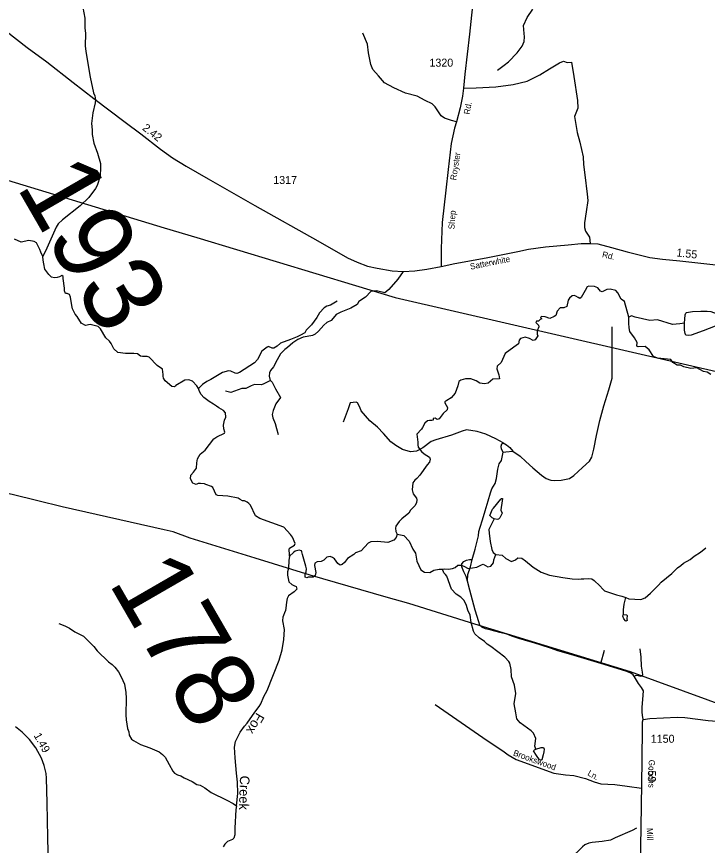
# Model space of a CAD drawing. Extents: x 2056842 to 2160602, y 826753 to 1016856.
# Drawn here: x 2078051 to 2088839, y 951923 to 964859 of the extents above; entities that cross this region are included whole.
import ezdxf

# ---------------------------------------------------------------- set-up
doc = ezdxf.new("R2010")
doc.units = 0
for name, color, linetype in [('Exist Hydrographic Creek Single Shore', 7, 'Continuous'), ('Exist Hydrographic Creek Single Shore Label', 7, 'Continuous'), ('Exist Hydrographic Misc Water Feature', 7, 'Continuous'), ('Exist Hydrographic Pond Under 1500 Sq Ft', 7, 'Continuous'), ('Exist Road Non-System Type 51', 7, 'Continuous'), ('Exist Road Non-System Type 51 Label', 7, 'Continuous'), ('Exist Road Secondary Mileage Hundredths English Label', 7, 'Continuous'), ('Exist Road Secondary Structure Standard Bridge Number Label', 7, 'Continuous'), ('Exist Road Secondary Type 41 Attributed', 7, 'Continuous'), ('Exist Road Secondary Type 51 Attributed', 7, 'Continuous'), ('Exist Road Secondary Type 51 Label', 7, 'Continuous'), ('Exist Road Secondary Type 51 Number Label', 7, 'Continuous'), ('Exist Utilities Electrical Transmission Line', 7, 'Continuous')]:
    doc.layers.add(name, color=color, linetype=linetype)

msp = doc.modelspace()

# ---------------------------------------------------------------- linework, layer by layer
at = {"layer": 'Exist Hydrographic Creek Single Shore'}
for points in [[(2079088, 964998), (2079115, 964834), (2079119, 964682), (2079130, 964594), (2079124, 964404), (2079133, 964312), (2079200, 963914), (2079251, 963671), (2079271, 963621), (2079283, 963561), (2079281, 963513), (2079244, 963355), (2079220, 963188), (2079231, 963093), (2079231, 963017), (2079257, 962885), (2079314, 962729), (2079360, 962565), (2079362, 962501), (2079359, 962367), (2079311, 962223), (2079285, 962175), (2079180, 962036), (2079046, 961904), (2078771, 961687), (2078699, 961623), (2078668, 961573), (2078586, 961383), (2078526, 961244), (2078463, 961112)], [(2085563, 964022), (2085665, 964103), (2085731, 964155), (2085866, 964291), (2085944, 964395), (2085978, 964470), (2085981, 964541), (2085979, 964594), (2085968, 964720), (2086022, 964843), (2086111, 964976)], [(2078463, 961112), (2078428, 961183), (2078415, 961226), (2078362, 961329), (2078325, 961349), (2078244, 961364), (2078125, 961337), (2078020, 961385)], [(2080891, 959052), (2080865, 959098), (2080797, 959169), (2080743, 959187), (2080677, 959183), (2080537, 959101), (2080535, 959093), (2080515, 959082), (2080475, 959087), (2080373, 959176), (2080347, 959214), (2080338, 959248), (2080343, 959272), (2080328, 959356), (2080247, 959411), (2080122, 959543), (2080092, 959551), (2080020, 959553), (2079988, 959559), (2079939, 959593), (2079883, 959601), (2079751, 959598), (2079635, 959616), (2079569, 959671), (2079531, 959756), (2079501, 959793), (2079443, 959845), (2079360, 959985), (2079325, 960022), (2079199, 960052), (2079128, 960039), (2079070, 960067), (2079064, 960066), (2078998, 960178), (2078964, 960216), (2078925, 960295), (2078915, 960348), (2078896, 960478), (2078879, 960519), (2078843, 960537), (2078814, 960537), (2078802, 960581), (2078800, 960621), (2078780, 960770), (2078778, 960800), (2078760, 960816), (2078723, 960795), (2078687, 960788), (2078642, 960779), (2078596, 960793), (2078553, 960832), (2078495, 960914), (2078478, 961000), (2078468, 961059), (2078463, 961112)], [(2087612, 960169), (2087545, 960414), (2087493, 960449), (2087440, 960546), (2087410, 960582), (2087322, 960604), (2087266, 960598), (2087195, 960565), (2087167, 960575), (2087130, 960625), (2087078, 960648), (2086989, 960653), (2086962, 960641), (2086931, 960583), (2086868, 960474), (2086848, 960461), (2086821, 960474), (2086782, 960496), (2086758, 960504), (2086726, 960498), (2086686, 960466), (2086665, 960434), (2086643, 960336), (2086597, 960314), (2086541, 960311), (2086495, 960260), (2086470, 960194), (2086445, 960177), (2086380, 960149), (2086307, 960174), (2086249, 960179), (2086233, 960163), (2086251, 960143), (2086229, 960131), (2086200, 960103), (2086172, 960106), (2086160, 960086), (2086200, 960043), (2086208, 960016), (2086178, 959954), (2086180, 959901), (2086191, 959876), (2086150, 959816), (2086120, 959801), (2086062, 959836), (2085992, 959854), (2085954, 959844), (2085920, 959832), (2085900, 959808), (2085891, 959749), (2085815, 959697), (2085682, 959602), (2085618, 959461), (2085558, 959403), (2085552, 959362), (2085582, 959270), (2085591, 959207), (2085490, 959202), (2085415, 959139), (2085359, 959126), (2085284, 959139), (2085226, 959174), (2085144, 959205), (2085060, 959207), (2084988, 959185), (2084958, 959161), (2084943, 959094), (2084901, 958982), (2084835, 958906), (2084768, 958868), (2084740, 958844), (2084738, 958828), (2084778, 958758), (2084776, 958722), (2084710, 958664), (2084648, 958580), (2084620, 958572), (2084586, 958589), (2084555, 958586), (2084554, 958561), (2084535, 958553), (2084499, 958557), (2084467, 958549), (2084428, 958515), (2084389, 958443), (2084373, 958419), (2084299, 958341), (2084318, 958215), (2084316, 958175), (2084324, 958139), (2084372, 958071), (2084414, 958035), (2084498, 957981), (2084510, 957949), (2084499, 957905), (2084461, 957861), (2084347, 957699)], [(2088891, 959275), (2088833, 959310), (2088777, 959320), (2088675, 959378), (2088580, 959368), (2088471, 959391), (2088418, 959416), (2088365, 959418), (2088297, 959459), (2088265, 959507), (2088059, 959529), (2087996, 959555), (2087928, 959658), (2087865, 959708), (2087757, 959702), (2087735, 959713), (2087741, 959774), (2087701, 959845), (2087628, 959943), (2087618, 960001), (2087612, 960072), (2087612, 960169)], [(2082313, 956435), (2082311, 956468), (2082309, 956536), (2082313, 956560), (2082393, 956609), (2082403, 956633), (2082358, 956734), (2082330, 956774), (2082227, 956889), (2081848, 957023), (2081781, 957069), (2081703, 957232), (2081679, 957260), (2081653, 957282), (2081609, 957302), (2081577, 957302), (2081541, 957320), (2081511, 957344), (2081352, 957373), (2081196, 957382), (2081166, 957397), (2081118, 957510), (2081096, 957526), (2081006, 957554), (2080986, 957564), (2080922, 957572), (2080886, 957570), (2080854, 957558), (2080803, 957576), (2080765, 957642), (2080773, 957703), (2080815, 957748), (2080859, 957812), (2080864, 957893), (2080879, 957958), (2080918, 958028), (2080996, 958094), (2081133, 958269), (2081179, 958299), (2081299, 958355), (2081305, 958375), (2081289, 958423), (2081285, 958483), (2081300, 958558), (2081320, 958606), (2081312, 958672), (2081282, 958712), (2081209, 958750), (2081174, 958778), (2081126, 958811), (2081058, 958851), (2080974, 958912), (2080934, 958959), (2080909, 959005), (2080891, 959052)], [(2084347, 957699), (2084303, 957647), (2084271, 957623), (2084239, 957583), (2084228, 957474), (2084246, 957410), (2084298, 957342), (2084300, 957318), (2084295, 957271), (2084269, 957223), (2084203, 957154), (2084179, 957110), (2084067, 957022), (2084025, 956976), (2083974, 956907), (2083966, 956876), (2083972, 956824), (2083994, 956780)], [(2083994, 956780), (2083981, 956730), (2083940, 956687), (2083847, 956649), (2083688, 956667), (2083585, 956660), (2083543, 956640), (2083433, 956518), (2083345, 956490), (2083317, 956463), (2083219, 956399), (2083172, 956341), (2083134, 956308), (2083102, 956299), (2083066, 956321), (2083015, 956396), (2082985, 956416), (2082949, 956430), (2082897, 956422), (2082847, 956376), (2082810, 956356), (2082743, 956350), (2082708, 956330), (2082706, 956294), (2082722, 956182), (2082712, 956134), (2082682, 956109), (2082602, 956107), (2082584, 956097), (2082558, 956109), (2082556, 956149), (2082572, 956195), (2082576, 956239), (2082570, 956283), (2082515, 956463), (2082507, 956507), (2082501, 956521), (2082465, 956529), (2082403, 956513), (2082375, 956496), (2082313, 956435)], [(2083994, 956780), (2084100, 956762), (2084183, 956670), (2084239, 956547), (2084282, 956486), (2084302, 956361), (2084365, 956225), (2084420, 956187), (2084506, 956184), (2084567, 956220), (2084648, 956236), (2084700, 956235)], [(2082313, 956435), (2082302, 956372), (2082296, 956248), (2082284, 956192), (2082282, 956140), (2082302, 956036), (2082348, 955993), (2082381, 955982), (2082417, 955963), (2082427, 955923), (2082387, 955879), (2082297, 955816), (2082275, 955776), (2082265, 955721), (2082262, 955673), (2082252, 955586)], [(2084700, 956235), (2084740, 956242), (2084796, 956232), (2084859, 956245), (2084902, 956263), (2084943, 956297), (2084992, 956297), (2085036, 956283), (2085102, 956243), (2085240, 956266), (2085311, 956302), (2085338, 956310), (2085412, 956270), (2085455, 956280), (2085498, 956333), (2085505, 956381), (2085533, 956462)], [(2085533, 956462), (2085634, 956454), (2085689, 956401), (2085778, 956353), (2085843, 956381), (2085881, 956412), (2085941, 956406), (2085997, 956363), (2086120, 956265), (2086244, 956187), (2086375, 956142), (2086582, 956106), (2086728, 956081), (2086826, 956078), (2086866, 956081), (2086908, 956081), (2086988, 956087), (2087032, 956081), (2087072, 956058), (2087159, 955976), (2087207, 955920), (2087233, 955896), (2087421, 955832), (2087505, 955815), (2087563, 955793)], [(2085096, 955593), (2085078, 955667), (2085038, 955743), (2084990, 955796), (2084914, 955846), (2084841, 955922), (2084771, 956126), (2084751, 956152), (2084725, 956177), (2084700, 956235)], [(2081485, 952540), (2081504, 952732), (2081500, 952908), (2081485, 953048), (2081463, 953288), (2081454, 953454), (2081472, 953544), (2081541, 953692), (2081613, 953786), (2081653, 953829), (2081770, 954005), (2081842, 954089), (2081868, 954131), (2081912, 954249), (2081963, 954342), (2082152, 954816), (2082197, 954978), (2082223, 955135), (2082235, 955292), (2082210, 955428), (2082212, 955492), (2082249, 955586)], [(2086160, 953425), (2086146, 953473), (2086160, 953593), (2086125, 953675), (2086087, 953711), (2085913, 953834), (2085865, 953900), (2085847, 953992), (2085822, 954132), (2085848, 954292), (2085829, 954422), (2085779, 954554), (2085774, 954666), (2085754, 954769), (2085740, 954793), (2085674, 954863), (2085459, 955025), (2085401, 955062), (2085359, 955108), (2085273, 955162), (2085205, 955224), (2085187, 955268), (2085149, 955402), (2085135, 955517), (2085096, 955593)], [(2081485, 952540), (2081475, 952484), (2081460, 952192), (2081462, 952088), (2081445, 952036), (2081423, 952014), (2081343, 951982), (2081301, 951940), (2081277, 951900)], [(2087730, 952194), (2087664, 952155), (2087396, 952043), (2087325, 952006), (2087197, 951982), (2087041, 951970), (2086987, 951959), (2086927, 951931), (2086887, 951901), (2086783, 951799), (2086626, 951704), (2086534, 951674), (2086458, 951638), (2086414, 951632), (2086288, 951575), (2086260, 951553), (2086191, 951397), (2086117, 951287), (2086093, 951265)]]:
    msp.add_lwpolyline(points, dxfattribs=at)
at = {"layer": 'Exist Hydrographic Misc Water Feature'}
for points in [[(2083059, 960415), (2082955, 960354), (2082895, 960338), (2082853, 960314), (2082779, 960234), (2082742, 960164), (2082656, 960049), (2082572, 959967), (2082552, 959925), (2082487, 959885), (2082431, 959863), (2082329, 959818), (2082175, 959762), (2082119, 959714), (2082069, 959686), (2082041, 959681), (2081987, 959709), (2081963, 959701), (2081883, 959639), (2081812, 959505), (2081768, 959457), (2081533, 959302), (2081493, 959286), (2081464, 959292), (2081396, 959323), (2081360, 959329), (2081268, 959303), (2081085, 959193), (2081021, 959162), (2080957, 959114), (2080891, 959052)], [(2088483, 960073), (2088493, 960204), (2088500, 960232), (2088513, 960242), (2088604, 960257), (2088737, 960260), (2088833, 960262), (2088894, 960255), (2088977, 960227), (2089035, 960209), (2089100, 960212), (2089118, 960202), (2089128, 960174), (2089123, 960139), (2089100, 960103), (2089047, 960063), (2088959, 960025), (2088773, 959955), (2088584, 959887), (2088536, 959881), (2088503, 959889), (2088493, 959914), (2088483, 959967), (2088483, 960073)], [(2088483, 960073), (2088407, 960061), (2088296, 960053), (2088057, 960124), (2087940, 960116), (2087713, 960169), (2087655, 960189), (2087612, 960169)], [(2085497, 957187), (2085613, 957325), (2085625, 957335), (2085641, 957335), (2085625, 957227), (2085619, 957203)], [(2085509, 957021), (2085479, 957033), (2085443, 957072), (2085485, 957171), (2085497, 957187)], [(2085619, 957203), (2085611, 957153), (2085633, 957107), (2085600, 957037), (2085577, 957013), (2085554, 957009), (2085509, 957021)], [(2085509, 957021), (2085428, 956852), (2085430, 956796), (2085449, 956668), (2085470, 956540), (2085493, 956497), (2085533, 956462)], [(2087563, 955793), (2087613, 955773), (2087797, 955762), (2087867, 955788), (2087949, 955860), (2088075, 955983), (2088116, 956031), (2088282, 956169), (2088372, 956256), (2088426, 956292), (2088463, 956328), (2088571, 956386), (2088633, 956438), (2088733, 956501), (2088814, 956565)], [(2087529, 955601), (2087540, 955687), (2087563, 955793)], [(2087528, 955529), (2087529, 955593), (2087529, 955601)], [(2087528, 955529), (2087576, 955523), (2087586, 955513), (2087582, 955457)], [(2078709, 955388), (2078805, 955352), (2078879, 955314), (2078959, 955258), (2079097, 955187), (2079258, 955027), (2079310, 954961), (2079486, 954786), (2079542, 954748), (2079585, 954704), (2079641, 954633), (2079687, 954555), (2079735, 954439), (2079756, 954307), (2079762, 954221), (2079759, 953961), (2079765, 953885), (2079784, 953747), (2079802, 953695), (2079810, 953645), (2079848, 953583), (2079878, 953559), (2079984, 953500), (2080132, 953446), (2080277, 953381), (2080331, 953343), (2080373, 953301), (2080435, 953185), (2080490, 953083), (2080520, 953053), (2080562, 953027), (2080618, 953010), (2080670, 952978), (2080792, 952918), (2080866, 952876), (2080916, 952861), (2080992, 952821), (2081091, 952751), (2081337, 952628), (2081435, 952578), (2081485, 952540)], [(2086169, 953327), (2086124, 953401), (2086138, 953417), (2086160, 953425)], [(2086160, 953425), (2086242, 953453), (2086278, 953449), (2086292, 953427), (2086286, 953381), (2086275, 953335)], [(2086275, 953335), (2086251, 953261), (2086243, 953253), (2086219, 953259), (2086169, 953327)]]:
    msp.add_lwpolyline(points, dxfattribs=at)
at = {"layer": 'Exist Hydrographic Pond Under 1500 Sq Ft'}
for points in [[(2087536, 955461), (2087516, 955499), (2087522, 955521), (2087528, 955529)], [(2087582, 955457), (2087584, 955431), (2087572, 955423), (2087560, 955429), (2087536, 955461)]]:
    msp.add_lwpolyline(points, dxfattribs=at)
at = {"layer": 'Exist Road Non-System Type 51'}
msp.add_line((2087175, 954761), (2087231, 954970), dxfattribs=at)
for points in [[(2084922, 963218), (2084843, 963237), (2084731, 963271), (2084682, 963309), (2084589, 963450), (2084542, 963497), (2084433, 963549), (2084308, 963614), (2084124, 963664), (2083941, 963745), (2083797, 963824), (2083702, 963935), (2083615, 964033), (2083584, 964113), (2083546, 964293), (2083529, 964427), (2083457, 964602)], [(2085031, 963744), (2085230, 963748), (2085533, 963760), (2085806, 963800), (2086026, 963852), (2086224, 963949), (2086374, 964044), (2086530, 964136), (2086594, 964161), (2086650, 964142), (2086718, 964146), (2086754, 963922), (2086809, 963551), (2086816, 963430), (2086761, 963301), (2086805, 963050), (2086845, 962899), (2086901, 962669), (2086905, 962550), (2086927, 962391), (2086961, 962086), (2086970, 961988), (2086946, 961810), (2086917, 961638), (2086917, 961569), (2086934, 961511), (2086999, 961416), (2087008, 961315)], [(2084088, 960882), (2084003, 960760), (2083865, 960598), (2083801, 960549), (2083672, 960576), (2083583, 960570), (2083501, 960481), (2083396, 960411), (2083370, 960367), (2083272, 960310), (2083115, 960246), (2083043, 960208), (2082994, 960154), (2082965, 960114), (2082895, 960082), (2082847, 960041), (2082765, 959950), (2082716, 959902), (2082672, 959879), (2082589, 959866), (2082525, 959857), (2082444, 959820), (2082366, 959766), (2082283, 959694), (2082239, 959665), (2082175, 959596), (2082118, 959504), (2082063, 959391), (2082019, 959337), (2082001, 959300), (2081996, 959246), (2082007, 959200), (2082019, 959179)], [(2085800, 958078), (2085917, 957997), (2086002, 957915), (2086113, 957814), (2086248, 957699), (2086322, 957649), (2086393, 957625), (2086450, 957620), (2086554, 957626), (2086685, 957650), (2086751, 957698), (2086887, 957822), (2086998, 957919), (2087035, 957983), (2087065, 958107), (2087108, 958323), (2087161, 958553), (2087223, 958783), (2087298, 959032), (2087351, 959215), (2087351, 959473), (2087349, 959779), (2087349, 960015)], [(2082019, 959179), (2081912, 959126), (2081876, 959112), (2081767, 959118), (2081715, 959095), (2081631, 959054), (2081568, 959055), (2081395, 958992), (2081313, 959015)], [(2082019, 959179), (2082045, 959154), (2082095, 959047), (2082170, 958914), (2082100, 958815), (2082056, 958713), (2082043, 958649), (2082051, 958595), (2082091, 958510), (2082112, 958432), (2082135, 958336)], [(2085650, 958206), (2085537, 958266), (2085380, 958340), (2085242, 958385), (2085079, 958407), (2085009, 958388), (2084842, 958327), (2084600, 958254), (2084525, 958226), (2084394, 958126), (2084297, 958074), (2084202, 958064), (2084080, 958102), (2083973, 958166), (2083895, 958222), (2083783, 958350), (2083688, 958449), (2083567, 958551), (2083432, 958706), (2083411, 958765), (2083377, 958829), (2083356, 958842), (2083308, 958837), (2083260, 958829), (2083230, 958739), (2083152, 958528)], [(2085647, 958062), (2085623, 958109), (2085618, 958152), (2085627, 958190), (2085650, 958206)], [(2085650, 958206), (2085703, 958174), (2085752, 958134), (2085800, 958078)], [(2085167, 956387), (2085214, 956547), (2085265, 956753), (2085270, 956820), (2085289, 956892), (2085327, 957002), (2085369, 957145), (2085415, 957300), (2085450, 957424), (2085472, 957490), (2085527, 957574), (2085543, 957650), (2085564, 957796), (2085586, 957878), (2085624, 957930), (2085647, 958062)], [(2085647, 958062), (2085693, 958066), (2085800, 958078)], [(2085091, 956049), (2085070, 956121), (2085036, 956193), (2085004, 956270), (2085006, 956320), (2085035, 956355), (2085076, 956374), (2085124, 956384), (2085167, 956387)], [(2085091, 956049), (2085100, 956150), (2085139, 956270), (2085167, 956387)], [(2087175, 954761), (2086760, 954889), (2086501, 954962), (2086391, 954999), (2086127, 955087), (2086034, 955112), (2085892, 955152), (2085799, 955183), (2085709, 955219), (2085597, 955248), (2085460, 955280), (2085375, 955302), (2085317, 955329), (2085287, 955361), (2085269, 955414), (2085213, 955596), (2085127, 955908), (2085091, 956049)], [(2087700, 954553), (2087713, 954575), (2087736, 954580), (2087801, 954564), (2087828, 954585), (2087827, 954626), (2087811, 954722), (2087804, 954862), (2087791, 954989)], [(2087700, 954553), (2087680, 954585), (2087645, 954611), (2087565, 954641), (2087175, 954761)], [(2087833, 953890), (2087826, 953957), (2087820, 954004), (2087821, 954074), (2087837, 954269), (2087839, 954334), (2087812, 954390), (2087761, 954449), (2087700, 954553)], [(2087833, 953890), (2087940, 953905), (2088366, 953924), (2088484, 953921), (2088849, 953873), (2089122, 953854), (2089298, 953822), (2089362, 953847), (2089433, 953879), (2089637, 953950), (2089720, 954030), (2089800, 954090), (2089890, 954164), (2089909, 954286), (2089909, 954353), (2089877, 954420), (2089820, 954542), (2089784, 954641)], [(2084587, 954120), (2085398, 953560), (2085642, 953400), (2085726, 953335), (2085854, 953264), (2086440, 953052), (2086621, 953027)], [(2086621, 953027), (2086755, 953013), (2086935, 952968), (2087070, 952917), (2087173, 952885), (2087391, 952872), (2087584, 952846), (2087812, 952818)]]:
    msp.add_lwpolyline(points, dxfattribs=at)
at = {"layer": 'Exist Road Secondary Type 41 Attributed'}
msp.add_lwpolyline([(2087707, 950254), (2087772, 950381), (2087791, 950461), (2087798, 950637), (2087791, 951109), (2087797, 951901), (2087807, 952535), (2087820, 953247), (2087824, 953764), (2087824, 953854), (2087833, 953890)], dxfattribs=at)
at = {"layer": 'Exist Road Secondary Type 51 Attributed'}
for points in [[(2085190, 965231), (2085122, 964585), (2085053, 963959), (2085031, 963744), (2085014, 963617), (2084977, 963436), (2084922, 963218), (2084892, 963116), (2084838, 962879), (2084792, 962470), (2084753, 962148), (2084696, 961646), (2084681, 961241), (2084680, 960958)], [(2077883, 964634), (2078215, 964378), (2078522, 964151), (2078935, 963830), (2079257, 963582), (2079749, 963211), (2079993, 963030), (2080301, 962791), (2080486, 962655), (2080697, 962525), (2081043, 962324), (2081773, 961909), (2082758, 961361), (2083220, 961094), (2083370, 961024), (2083529, 960965), (2083681, 960930), (2083916, 960890), (2084088, 960882), (2084270, 960891), (2084455, 960917), (2084680, 960958)], [(2084680, 960958), (2084894, 961003), (2085384, 961095), (2085879, 961190), (2086044, 961227), (2086311, 961264), (2086663, 961294), (2086867, 961317), (2087008, 961315), (2087128, 961310), (2087339, 961255), (2087584, 961189), (2087940, 961097), (2088137, 961072), (2088409, 961048), (2089065, 960975)], [(2078549, 951592), (2078538, 952048), (2078528, 952589), (2078519, 952971), (2078511, 953046), (2078482, 953168), (2078439, 953287), (2078351, 953445), (2078251, 953577), (2078137, 953693), (2078033, 953773)]]:
    msp.add_lwpolyline(points, dxfattribs=at)
at = {"layer": 'Exist Utilities Electrical Transmission Line'}
for points in [[(2073665, 963381), (2077306, 962490), (2080357, 961564), (2080865, 961410), (2083964, 960475), (2097185, 957433), (2101044, 956537), (2101530, 956413), (2102095, 956300), (2102891, 956053), (2104249, 955655)], [(2085206, 955378), (2084177, 955698), (2083821, 955799), (2082636, 956141), (2081775, 956408), (2080760, 956717), (2080499, 956818), (2080357, 956850), (2078764, 957205), (2078002, 957395), (2076929, 957639), (2076507, 957750), (2076168, 957829), (2075882, 957908), (2075364, 958074), (2074797, 958237), (2074467, 958358), (2074068, 958484), (2073679, 958634)], [(2106854, 948941), (2105175, 949440), (2104224, 949725), (2103576, 949897), (2103045, 950065), (2102849, 950119), (2102093, 950294), (2101452, 950436), (2100113, 950746), (2099069, 950979), (2098196, 951184), (2096925, 951540), (2093260, 952621), (2092081, 953029), (2090552, 953596), (2089679, 953888), (2087638, 954631), (2085206, 955378)]]:
    msp.add_lwpolyline(points, dxfattribs=at)

# ---------------------------------------------------------------- texts
at = {"layer": 'Exist Hydrographic Creek Single Shore Label'}
for s, rotation, p in [('Fox', 239.2086, (2081801, 954005)), ('Creek', 268.0916, (2081541, 953014))]:
    msp.add_text(s, height=150, rotation=rotation, dxfattribs=at).set_placement(p)
at = {"layer": 'Exist Road Non-System Type 51 Label'}
for s, rotation, p in [('Brookswood', 340.1679, (2085797, 953329)), ('Ln.', 329.8655, (2086957, 953024))]:
    msp.add_text(s, height=95, rotation=rotation, dxfattribs=at).set_placement(p)
at = {"layer": 'Exist Road Secondary Mileage Hundredths English Label'}
for s, rotation, p in [('2.42', 322.1605, (2080005, 963100)), ('1.55', 353.6692, (2088350, 961117)), ('1.49', 299.0378, (2078315, 953639)), ('.59', 269.8042, (2087910, 953140))]:
    msp.add_text(s, height=125, rotation=rotation, dxfattribs=at).set_placement(p)
at = {"layer": 'Exist Road Secondary Structure Standard Bridge Number Label'}
for s, p in [('193', (2078039, 962212)), ('178', (2079476, 956032))]:
    msp.add_text(s, height=1230.3, rotation=300, dxfattribs=at).set_placement(p)
at = {"layer": 'Exist Road Secondary Type 51 Label'}
for s, rotation, p in [('Rd.', 79.851, (2085126, 963325)), ('Royster', 81.1803, (2084915, 962299)), ('Shep', 86.1843, (2084888, 961535)), ('Rd.', 346.8169, (2087188, 961104)), ('Satterwhite', 11.4337, (2085142, 960908)), ('Goochs', 269.3292, (2087923, 953261)), ('Mill', 271.5411, (2087892, 952194))]:
    msp.add_text(s, height=95, rotation=rotation, dxfattribs=at).set_placement(p)
at = {"layer": 'Exist Road Secondary Type 51 Number Label'}
for s, p in [('1320', (2084498, 964077)), ('1317', (2082059, 962246)), ('1150', (2087954, 953525))]:
    msp.add_text(s, height=125, dxfattribs=at).set_placement(p)

doc.saveas('drawing.dxf')
